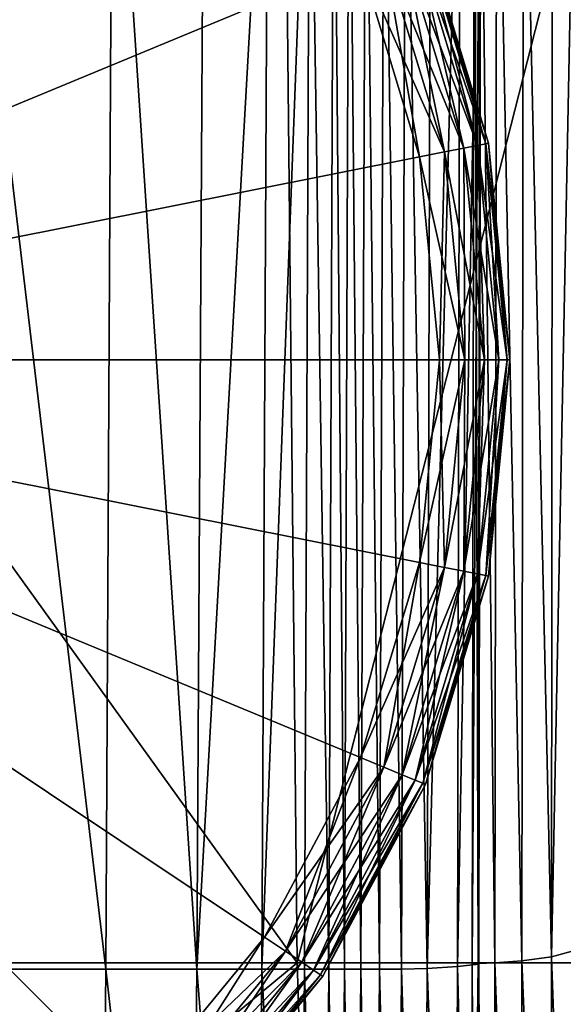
# Model space of a CAD drawing. Header units: millimetres. Extents: x 2387 to 13955, y -4964 to 364.
# Tile 566 of 1056: x 7052 to 7070, y -3384 to -3352. Entities that reach past the tile are written whole.
import ezdxf

# ---------------------------------------------------------------- set-up
doc = ezdxf.new("R2010")
doc.units = ezdxf.units.MM
doc.header["$MEASUREMENT"] = 0
doc.layers.add('Predefinito', color=7, linetype='Continuous', true_color=0x000000)

msp = doc.modelspace()

# ---------------------------------------------------------------- linework, layer by layer
at = {"layer": 'Predefinito'}
for points in [[(7056.028, -3339.252, 12), (7050.875, -3335.024, 12), (7031.983, -3363.297, 12)], [(7050.875, -3335.024), (7056.028, -3339.252), (7031.983, -3363.297)], [(7060.256, -3344.405, 12), (7056.028, -3339.252, 12), (7031.983, -3363.297, 12)], [(7056.028, -3339.252), (7060.256, -3344.405), (7031.983, -3363.297)], [(7031.578, -3341.664, 608.075), (7032.004, -3383.029, 608.076), (7061.327, -3383.029, 730.331)], [(7061.327, -3383.029, 730.331), (7060.898, -3341.664, 730.342), (7031.578, -3341.664, 608.075)], [(7055.072, -3383.239, 12.171), (7049.961, -3383.239, 12.171), (7050.131, -3341.664, 12.171)], [(7050.131, -3341.664, 12.171), (7055.291, -3341.664, 12.171), (7055.072, -3383.239, 12.171)], [(7058.05, -3383.239, 12.214), (7055.072, -3383.239, 12.171), (7055.291, -3341.664, 12.171)], [(7055.291, -3341.664, 12.171), (7058.283, -3341.664, 12.218), (7058.05, -3383.239, 12.214)], [(7060.38, -3341.664, 12.359), (7060.172, -3383.238, 12.343), (7058.05, -3383.239, 12.214)], [(7058.05, -3383.239, 12.214), (7058.283, -3341.664, 12.218), (7060.38, -3341.664, 12.359)], [(7060.172, -3383.238, 12.343), (7060.38, -3341.664, 12.359), (7061.74, -3341.664, 12.573)], [(7061.74, -3341.664, 12.573), (7061.566, -3383.237, 12.543), (7060.172, -3383.238, 12.343)], [(7071.882, -3341.664, 775.542), (7060.898, -3341.664, 730.342), (7061.327, -3383.029, 730.331)], [(7061.327, -3383.029, 730.331), (7072.272, -3383.029, 775.531), (7071.882, -3341.664, 775.542)], [(7062.365, -3383.235, 12.798), (7061.566, -3383.237, 12.543), (7061.74, -3341.664, 12.573)], [(7061.74, -3341.664, 12.573), (7062.525, -3341.664, 12.836), (7062.365, -3383.235, 12.798)], [(7062.877, -3383.234, 12.966), (7062.365, -3383.235, 12.798), (7062.525, -3341.664, 12.836)], [(7062.525, -3341.664, 12.836), (7063.035, -3341.664, 13.01), (7062.877, -3383.234, 12.966)], [(7063.413, -3383.234, 12.906), (7062.877, -3383.234, 12.966), (7063.035, -3341.664, 13.01)], [(7063.035, -3341.664, 13.01), (7063.572, -3341.664, 12.956), (7063.413, -3383.234, 12.906)], [(7064.019, -3383.235, 12.794), (7063.413, -3383.234, 12.906), (7063.572, -3341.664, 12.956)], [(7063.572, -3341.664, 12.956), (7064.173, -3341.664, 12.851), (7064.019, -3383.235, 12.794)], [(7064.739, -3383.235, 12.81), (7064.019, -3383.235, 12.794), (7064.173, -3341.664, 12.851)], [(7064.173, -3341.664, 12.851), (7064.875, -3341.664, 12.874), (7064.739, -3383.235, 12.81)], [(7065.586, -3383.212, 13.198), (7064.739, -3383.235, 12.81), (7064.875, -3341.664, 12.874)], [(7064.875, -3341.664, 12.874), (7065.698, -3341.664, 13.262), (7065.586, -3383.212, 13.198)], [(7066.662, -3341.664, 14.254), (7066.572, -3383.144, 14.203), (7065.586, -3383.212, 13.198)], [(7065.586, -3383.212, 13.198), (7065.698, -3341.664, 13.262), (7066.662, -3341.664, 14.254)], [(7066.572, -3383.144, 14.203), (7066.662, -3341.664, 14.254), (7067.343, -3341.663, 15.3)], [(7067.343, -3341.663, 15.3), (7067.269, -3383.076, 15.265), (7066.572, -3383.144, 14.203)], [(7067.248, -3383.051, 15.821), (7067.058, -3383.05, 15.972), (7067.127, -3341.663, 16.003)], [(7067.317, -3341.663, 15.851), (7067.127, -3341.663, 16.003), (7067.058, -3383.05, 15.972)], [(7067.058, -3383.05, 15.972), (7067.248, -3383.051, 15.821), (7067.317, -3341.663, 15.851)], [(7067.127, -3341.663, 16.003), (7067.317, -3341.663, 15.851), (7067.248, -3383.051, 15.821)], [(7067.797, -3383.031, 15.923), (7067.248, -3383.051, 15.821), (7067.317, -3341.663, 15.851)], [(7067.343, -3341.663, 15.3), (7067.317, -3341.663, 15.851), (7067.248, -3383.051, 15.821)], [(7067.248, -3383.051, 15.821), (7067.269, -3383.076, 15.265), (7067.343, -3341.663, 15.3)], [(7067.317, -3341.663, 15.851), (7067.861, -3341.663, 15.948), (7067.797, -3383.031, 15.923)], [(7068.684, -3382.965, 16.834), (7067.797, -3383.031, 15.923), (7067.861, -3341.663, 15.948)], [(7067.861, -3341.663, 15.948), (7068.732, -3341.664, 16.844), (7068.684, -3382.965, 16.834)], [(7069.653, -3382.833, 18.731), (7068.684, -3382.965, 16.834), (7068.732, -3341.664, 16.844)], [(7068.732, -3341.664, 16.844), (7069.682, -3341.664, 18.727), (7069.653, -3382.833, 18.731)], [(7070.46, -3341.664, 21.786), (7070.446, -3382.616, 21.793), (7069.653, -3382.833, 18.731)], [(7069.653, -3382.833, 18.731), (7069.682, -3341.664, 18.727), (7070.46, -3341.664, 21.786)], [(7063.399, -3350.284, 12), (7060.256, -3344.405, 12), (7031.983, -3363.297, 12)], [(7060.256, -3344.405), (7063.399, -3350.284), (7031.983, -3363.297)], [(7064.76, -3349.72, 0.32), (7065.186, -3349.544, 0.72), (7067.231, -3356.286, 0.72)], [(7065.186, -3349.544, 11.28), (7064.76, -3349.72, 11.68), (7066.779, -3356.375, 11.68)], [(7065.186, -3349.544, 0.72), (7065.441, -3349.438, 1.28), (7067.502, -3356.232, 1.28)], [(7065.441, -3349.438, 10.72), (7065.186, -3349.544, 11.28), (7067.231, -3356.286, 11.28)], [(7067.502, -3356.232, 1.28), (7067.231, -3356.286, 0.72), (7065.186, -3349.544, 0.72)], [(7066.779, -3356.375, 11.68), (7067.231, -3356.286, 11.28), (7065.186, -3349.544, 11.28)], [(7065.441, -3349.438, 1.28), (7065.526, -3349.403, 2), (7067.593, -3356.214, 2)], [(7065.526, -3349.403, 10), (7065.441, -3349.438, 10.72), (7067.502, -3356.232, 10.72)], [(7067.593, -3356.214, 2), (7067.502, -3356.232, 1.28), (7065.441, -3349.438, 1.28)], [(7067.231, -3356.286, 11.28), (7067.502, -3356.232, 10.72), (7065.441, -3349.438, 10.72)], [(7067.593, -3356.214, 2), (7065.526, -3349.403, 2), (7065.526, -3349.403, 6)], [(7065.526, -3349.403, 6), (7067.593, -3356.214, 6), (7067.593, -3356.214, 2)], [(7067.593, -3356.214, 6), (7065.526, -3349.403, 6), (7065.526, -3349.403, 10)], [(7065.526, -3349.403, 10), (7067.593, -3356.214, 10), (7067.593, -3356.214, 6)], [(7067.502, -3356.232, 10.72), (7067.593, -3356.214, 10), (7065.526, -3349.403, 10)], [(7063.399, -3350.284), (7064.165, -3349.967, 0.08), (7066.147, -3356.501, 0.08)], [(7064.165, -3349.967, 11.92), (7063.399, -3350.284, 12), (7065.334, -3356.663, 12)], [(7064.165, -3349.967, 0.08), (7064.76, -3349.72, 0.32), (7066.779, -3356.375, 0.32)], [(7064.76, -3349.72, 11.68), (7064.165, -3349.967, 11.92), (7066.147, -3356.501, 11.92)], [(7066.779, -3356.375, 0.32), (7066.147, -3356.501, 0.08), (7064.165, -3349.967, 0.08)], [(7065.334, -3356.663, 12), (7066.147, -3356.501, 11.92), (7064.165, -3349.967, 11.92)], [(7067.231, -3356.286, 0.72), (7066.779, -3356.375, 0.32), (7064.76, -3349.72, 0.32)], [(7066.147, -3356.501, 11.92), (7066.779, -3356.375, 11.68), (7064.76, -3349.72, 11.68)], [(7065.334, -3356.663, 12), (7063.399, -3350.284, 12), (7031.983, -3363.297, 12)], [(7063.399, -3350.284), (7065.334, -3356.663), (7031.983, -3363.297)], [(7066.147, -3356.501, 0.08), (7065.334, -3356.663), (7063.399, -3350.284)], [(7066.147, -3356.501, 0.08), (7066.779, -3356.375, 0.32), (7067.461, -3363.297, 0.32)], [(7066.779, -3356.375, 11.68), (7066.147, -3356.501, 11.92), (7066.816, -3363.297, 11.92)], [(7066.779, -3356.375, 0.32), (7067.231, -3356.286, 0.72), (7067.922, -3363.297, 0.72)], [(7067.231, -3356.286, 11.28), (7066.779, -3356.375, 11.68), (7067.461, -3363.297, 11.68)], [(7067.922, -3363.297, 0.72), (7067.461, -3363.297, 0.32), (7066.779, -3356.375, 0.32)], [(7066.816, -3363.297, 11.92), (7067.461, -3363.297, 11.68), (7066.779, -3356.375, 11.68)], [(7067.231, -3356.286, 0.72), (7067.502, -3356.232, 1.28), (7068.198, -3363.297, 1.28)], [(7067.502, -3356.232, 10.72), (7067.231, -3356.286, 11.28), (7067.922, -3363.297, 11.28)], [(7068.198, -3363.297, 1.28), (7067.922, -3363.297, 0.72), (7067.231, -3356.286, 0.72)], [(7067.461, -3363.297, 11.68), (7067.922, -3363.297, 11.28), (7067.231, -3356.286, 11.28)], [(7067.502, -3356.232, 1.28), (7067.593, -3356.214, 2), (7068.29, -3363.297, 2)], [(7067.593, -3356.214, 10), (7067.502, -3356.232, 10.72), (7068.198, -3363.297, 10.72)], [(7068.29, -3363.297, 2), (7068.198, -3363.297, 1.28), (7067.502, -3356.232, 1.28)], [(7067.922, -3363.297, 11.28), (7068.198, -3363.297, 10.72), (7067.502, -3356.232, 10.72)], [(7068.29, -3363.297, 2), (7067.593, -3356.214, 2), (7067.593, -3356.214, 6)], [(7067.593, -3356.214, 6), (7068.29, -3363.297, 6), (7068.29, -3363.297, 2)], [(7068.29, -3363.297, 6), (7067.593, -3356.214, 6), (7067.593, -3356.214, 10)], [(7067.593, -3356.214, 10), (7068.29, -3363.297, 10), (7068.29, -3363.297, 6)], [(7068.198, -3363.297, 10.72), (7068.29, -3363.297, 10), (7067.593, -3356.214, 10)], [(7065.987, -3363.297, 12), (7065.334, -3356.663, 12), (7031.983, -3363.297, 12)], [(7065.334, -3356.663), (7065.987, -3363.297), (7031.983, -3363.297)], [(7065.334, -3356.663), (7066.147, -3356.501, 0.08), (7066.816, -3363.297, 0.08)], [(7066.147, -3356.501, 11.92), (7065.334, -3356.663, 12), (7065.987, -3363.297, 12)], [(7066.816, -3363.297, 0.08), (7065.987, -3363.297), (7065.334, -3356.663)], [(7065.987, -3363.297, 12), (7066.816, -3363.297, 11.92), (7066.147, -3356.501, 11.92)], [(7067.461, -3363.297, 0.32), (7066.816, -3363.297, 0.08), (7066.147, -3356.501, 0.08)], [(7050.875, -3391.57, 12), (7056.028, -3387.341, 12), (7031.983, -3363.297, 12)], [(7056.028, -3387.341, 12), (7060.256, -3382.188, 12), (7031.983, -3363.297, 12)], [(7060.256, -3382.188, 12), (7063.399, -3376.309, 12), (7031.983, -3363.297, 12)], [(7063.399, -3376.309, 12), (7065.334, -3369.931, 12), (7031.983, -3363.297, 12)], [(7065.334, -3369.931, 12), (7065.987, -3363.297, 12), (7031.983, -3363.297, 12)], [(7056.028, -3387.341), (7050.875, -3391.57), (7031.983, -3363.297)], [(7060.256, -3382.188), (7056.028, -3387.341), (7031.983, -3363.297)], [(7063.399, -3376.309), (7060.256, -3382.188), (7031.983, -3363.297)], [(7065.334, -3369.931), (7063.399, -3376.309), (7031.983, -3363.297)], [(7065.987, -3363.297), (7065.334, -3369.931), (7031.983, -3363.297)], [(7066.147, -3370.092, 0.08), (7065.334, -3369.931), (7065.987, -3363.297)], [(7065.334, -3369.931, 12), (7066.147, -3370.092, 11.92), (7066.816, -3363.297, 11.92)], [(7066.816, -3363.297, 11.92), (7065.987, -3363.297, 12), (7065.334, -3369.931, 12)], [(7065.987, -3363.297), (7066.816, -3363.297, 0.08), (7066.147, -3370.092, 0.08)], [(7066.779, -3370.218, 0.32), (7066.147, -3370.092, 0.08), (7066.816, -3363.297, 0.08)], [(7066.147, -3370.092, 11.92), (7066.779, -3370.218, 11.68), (7067.461, -3363.297, 11.68)], [(7067.461, -3363.297, 11.68), (7066.816, -3363.297, 11.92), (7066.147, -3370.092, 11.92)], [(7067.231, -3370.308, 0.72), (7066.779, -3370.218, 0.32), (7067.461, -3363.297, 0.32)], [(7066.816, -3363.297, 0.08), (7067.461, -3363.297, 0.32), (7066.779, -3370.218, 0.32)], [(7066.779, -3370.218, 11.68), (7067.231, -3370.308, 11.28), (7067.922, -3363.297, 11.28)], [(7067.922, -3363.297, 11.28), (7067.461, -3363.297, 11.68), (7066.779, -3370.218, 11.68)], [(7067.502, -3370.362, 1.28), (7067.231, -3370.308, 0.72), (7067.922, -3363.297, 0.72)], [(7067.461, -3363.297, 0.32), (7067.922, -3363.297, 0.72), (7067.231, -3370.308, 0.72)], [(7067.231, -3370.308, 11.28), (7067.502, -3370.362, 10.72), (7068.198, -3363.297, 10.72)], [(7068.198, -3363.297, 10.72), (7067.922, -3363.297, 11.28), (7067.231, -3370.308, 11.28)], [(7067.593, -3370.38, 2), (7067.502, -3370.362, 1.28), (7068.198, -3363.297, 1.28)], [(7067.502, -3370.362, 10.72), (7067.593, -3370.38, 10), (7068.29, -3363.297, 10)], [(7068.29, -3363.297, 10), (7068.198, -3363.297, 10.72), (7067.502, -3370.362, 10.72)], [(7067.922, -3363.297, 0.72), (7068.198, -3363.297, 1.28), (7067.502, -3370.362, 1.28)], [(7067.593, -3370.38, 2), (7068.29, -3363.297, 2), (7068.29, -3363.297, 6)], [(7068.29, -3363.297, 6), (7067.593, -3370.38, 6), (7067.593, -3370.38, 2)], [(7067.593, -3370.38, 6), (7068.29, -3363.297, 6), (7068.29, -3363.297, 10)], [(7068.29, -3363.297, 10), (7067.593, -3370.38, 10), (7067.593, -3370.38, 6)], [(7068.198, -3363.297, 1.28), (7068.29, -3363.297, 2), (7067.593, -3370.38, 2)], [(7064.165, -3376.627, 0.08), (7063.399, -3376.309), (7065.334, -3369.931)], [(7066.147, -3370.092, 11.92), (7065.334, -3369.931, 12), (7063.399, -3376.309, 12)], [(7065.334, -3369.931), (7066.147, -3370.092, 0.08), (7064.165, -3376.627, 0.08)], [(7063.399, -3376.309, 12), (7064.165, -3376.627, 11.92), (7066.147, -3370.092, 11.92)], [(7064.76, -3376.873, 0.32), (7064.165, -3376.627, 0.08), (7066.147, -3370.092, 0.08)], [(7066.779, -3370.218, 11.68), (7066.147, -3370.092, 11.92), (7064.165, -3376.627, 11.92)], [(7064.165, -3376.627, 11.92), (7064.76, -3376.873, 11.68), (7066.779, -3370.218, 11.68)], [(7066.147, -3370.092, 0.08), (7066.779, -3370.218, 0.32), (7064.76, -3376.873, 0.32)], [(7065.186, -3377.05, 0.72), (7064.76, -3376.873, 0.32), (7066.779, -3370.218, 0.32)], [(7067.231, -3370.308, 11.28), (7066.779, -3370.218, 11.68), (7064.76, -3376.873, 11.68)], [(7064.76, -3376.873, 11.68), (7065.186, -3377.05, 11.28), (7067.231, -3370.308, 11.28)], [(7066.779, -3370.218, 0.32), (7067.231, -3370.308, 0.72), (7065.186, -3377.05, 0.72)], [(7065.441, -3377.155, 1.28), (7065.186, -3377.05, 0.72), (7067.231, -3370.308, 0.72)], [(7067.502, -3370.362, 10.72), (7067.231, -3370.308, 11.28), (7065.186, -3377.05, 11.28)], [(7067.231, -3370.308, 0.72), (7067.502, -3370.362, 1.28), (7065.441, -3377.155, 1.28)], [(7065.186, -3377.05, 11.28), (7065.441, -3377.155, 10.72), (7067.502, -3370.362, 10.72)], [(7065.526, -3377.191, 2), (7065.441, -3377.155, 1.28), (7067.502, -3370.362, 1.28)], [(7067.593, -3370.38, 10), (7067.502, -3370.362, 10.72), (7065.441, -3377.155, 10.72)], [(7065.441, -3377.155, 10.72), (7065.526, -3377.191, 10), (7067.593, -3370.38, 10)], [(7067.502, -3370.362, 1.28), (7067.593, -3370.38, 2), (7065.526, -3377.191, 2)], [(7065.526, -3377.191, 2), (7067.593, -3370.38, 2), (7067.593, -3370.38, 6)], [(7067.593, -3370.38, 6), (7065.526, -3377.191, 6), (7065.526, -3377.191, 2)], [(7065.526, -3377.191, 6), (7067.593, -3370.38, 6), (7067.593, -3370.38, 10)], [(7067.593, -3370.38, 10), (7065.526, -3377.191, 10), (7065.526, -3377.191, 6)], [(7060.946, -3382.649, 0.08), (7060.256, -3382.188), (7063.399, -3376.309)], [(7064.165, -3376.627, 11.92), (7063.399, -3376.309, 12), (7060.256, -3382.188, 12)], [(7063.399, -3376.309), (7064.165, -3376.627, 0.08), (7060.946, -3382.649, 0.08)], [(7060.256, -3382.188, 12), (7060.946, -3382.649, 11.92), (7064.165, -3376.627, 11.92)], [(7061.482, -3383.007, 0.32), (7060.946, -3382.649, 0.08), (7064.165, -3376.627, 0.08)], [(7064.76, -3376.873, 11.68), (7064.165, -3376.627, 11.92), (7060.946, -3382.649, 11.92)], [(7064.165, -3376.627, 0.08), (7064.76, -3376.873, 0.32), (7061.482, -3383.007, 0.32)], [(7060.946, -3382.649, 11.92), (7061.482, -3383.007, 11.68), (7064.76, -3376.873, 11.68)], [(7061.865, -3383.263, 0.72), (7061.482, -3383.007, 0.32), (7064.76, -3376.873, 0.32)], [(7065.186, -3377.05, 11.28), (7064.76, -3376.873, 11.68), (7061.482, -3383.007, 11.68)], [(7061.482, -3383.007, 11.68), (7061.865, -3383.263, 11.28), (7065.186, -3377.05, 11.28)], [(7064.76, -3376.873, 0.32), (7065.186, -3377.05, 0.72), (7061.865, -3383.263, 0.72)], [(7062.095, -3383.417, 1.28), (7061.865, -3383.263, 0.72), (7065.186, -3377.05, 0.72)], [(7065.441, -3377.155, 10.72), (7065.186, -3377.05, 11.28), (7061.865, -3383.263, 11.28)], [(7065.186, -3377.05, 0.72), (7065.441, -3377.155, 1.28), (7062.095, -3383.417, 1.28)], [(7061.865, -3383.263, 11.28), (7062.095, -3383.417, 10.72), (7065.441, -3377.155, 10.72)], [(7062.171, -3383.468, 2), (7062.095, -3383.417, 1.28), (7065.441, -3377.155, 1.28)], [(7065.526, -3377.191, 10), (7065.441, -3377.155, 10.72), (7062.095, -3383.417, 10.72)], [(7062.095, -3383.417, 10.72), (7062.171, -3383.468, 10), (7065.526, -3377.191, 10)], [(7065.441, -3377.155, 1.28), (7065.526, -3377.191, 2), (7062.171, -3383.468, 2)], [(7062.171, -3383.468, 2), (7065.526, -3377.191, 2), (7065.526, -3377.191, 6)], [(7065.526, -3377.191, 6), (7062.171, -3383.468, 6), (7062.171, -3383.468, 2)], [(7062.171, -3383.468, 6), (7065.526, -3377.191, 6), (7065.526, -3377.191, 10)], [(7065.526, -3377.191, 10), (7062.171, -3383.468, 10), (7062.171, -3383.468, 6)], [(7056.614, -3387.927, 0.08), (7056.028, -3387.341), (7060.256, -3382.188)], [(7060.946, -3382.649, 11.92), (7060.256, -3382.188, 12), (7056.028, -3387.341, 12)], [(7060.256, -3382.188), (7060.946, -3382.649, 0.08), (7056.614, -3387.927, 0.08)], [(7056.028, -3387.341, 12), (7056.614, -3387.927, 11.92), (7060.946, -3382.649, 11.92)], [(7057.07, -3388.383, 0.32), (7056.614, -3387.927, 0.08), (7060.946, -3382.649, 0.08)], [(7061.482, -3383.007, 11.68), (7060.946, -3382.649, 11.92), (7056.614, -3387.927, 11.92)], [(7060.946, -3382.649, 0.08), (7061.482, -3383.007, 0.32), (7057.07, -3388.383, 0.32)], [(7068.684, -3382.965, 16.834), (7069.653, -3382.833, 18.731), (7069.622, -3405.736, 18.736)], [(7070.432, -3404.869, 21.8), (7069.622, -3405.736, 18.736), (7069.653, -3382.833, 18.731)], [(7069.653, -3382.833, 18.731), (7070.446, -3382.616, 21.793), (7070.432, -3404.869, 21.8)], [(7061.327, -3383.029, 730.331), (7032.004, -3383.029, 608.076), (7032.955, -3406.52, 608.077)], [(7032.955, -3406.52, 608.077), (7062.077, -3406.52, 730.32), (7061.327, -3383.029, 730.331)], [(7056.614, -3387.927, 11.92), (7057.07, -3388.383, 11.68), (7061.482, -3383.007, 11.68)], [(7057.396, -3388.709, 0.72), (7057.07, -3388.383, 0.32), (7061.482, -3383.007, 0.32)], [(7061.865, -3383.263, 11.28), (7061.482, -3383.007, 11.68), (7057.07, -3388.383, 11.68)], [(7061.482, -3383.007, 0.32), (7061.865, -3383.263, 0.72), (7057.396, -3388.709, 0.72)], [(7072.272, -3383.029, 775.531), (7061.327, -3383.029, 730.331), (7062.077, -3406.52, 730.32)], [(7062.077, -3406.52, 730.32), (7072.828, -3406.52, 775.519), (7072.272, -3383.029, 775.531)], [(7065.586, -3383.212, 13.198), (7066.572, -3383.144, 14.203), (7066.477, -3406.982, 14.15)], [(7067.19, -3406.71, 15.227), (7066.477, -3406.982, 14.15), (7066.572, -3383.144, 14.203)], [(7066.572, -3383.144, 14.203), (7067.269, -3383.076, 15.265), (7067.19, -3406.71, 15.227)], [(7067.173, -3406.612, 15.786), (7066.982, -3406.606, 15.936), (7067.058, -3383.05, 15.972)], [(7067.248, -3383.051, 15.821), (7067.058, -3383.05, 15.972), (7066.982, -3406.606, 15.936)], [(7066.982, -3406.606, 15.936), (7067.173, -3406.612, 15.786), (7067.248, -3383.051, 15.821)], [(7067.058, -3383.05, 15.972), (7067.248, -3383.051, 15.821), (7067.173, -3406.612, 15.786)], [(7067.729, -3406.53, 15.895), (7067.173, -3406.612, 15.786), (7067.248, -3383.051, 15.821)], [(7067.269, -3383.076, 15.265), (7067.248, -3383.051, 15.821), (7067.173, -3406.612, 15.786)], [(7067.173, -3406.612, 15.786), (7067.19, -3406.71, 15.227), (7067.269, -3383.076, 15.265)], [(7067.248, -3383.051, 15.821), (7067.797, -3383.031, 15.923), (7067.729, -3406.53, 15.895)], [(7068.633, -3406.264, 16.823), (7067.729, -3406.53, 15.895), (7067.797, -3383.031, 15.923)], [(7067.797, -3383.031, 15.923), (7068.684, -3382.965, 16.834), (7068.633, -3406.264, 16.823)], [(7069.622, -3405.736, 18.736), (7068.633, -3406.264, 16.823), (7068.684, -3382.965, 16.834)], [(7054.838, -3407.361, 12.171), (7049.78, -3407.361, 12.171), (7049.961, -3383.239, 12.171)], [(7049.961, -3383.239, 12.171), (7055.072, -3383.239, 12.171), (7054.838, -3407.361, 12.171)], [(7057.802, -3407.36, 12.209), (7054.838, -3407.361, 12.171), (7055.072, -3383.239, 12.171)], [(7055.072, -3383.239, 12.171), (7058.05, -3383.239, 12.214), (7057.802, -3407.36, 12.209)], [(7057.07, -3388.383, 11.68), (7057.396, -3388.709, 11.28), (7061.865, -3383.263, 11.28)], [(7057.591, -3388.904, 1.28), (7057.396, -3388.709, 0.72), (7061.865, -3383.263, 0.72)], [(7062.095, -3383.417, 10.72), (7061.865, -3383.263, 11.28), (7057.396, -3388.709, 11.28)], [(7057.396, -3388.709, 11.28), (7057.591, -3388.904, 10.72), (7062.095, -3383.417, 10.72)], [(7061.865, -3383.263, 0.72), (7062.095, -3383.417, 1.28), (7057.591, -3388.904, 1.28)], [(7057.656, -3388.97, 2), (7057.591, -3388.904, 1.28), (7062.095, -3383.417, 1.28)], [(7062.171, -3383.468, 10), (7062.095, -3383.417, 10.72), (7057.591, -3388.904, 10.72)], [(7057.591, -3388.904, 10.72), (7057.656, -3388.97, 10), (7062.171, -3383.468, 10)], [(7062.095, -3383.417, 1.28), (7062.171, -3383.468, 2), (7057.656, -3388.97, 2)], [(7057.656, -3388.97, 2), (7062.171, -3383.468, 2), (7062.171, -3383.468, 6)], [(7062.171, -3383.468, 6), (7057.656, -3388.97, 6), (7057.656, -3388.97, 2)], [(7057.656, -3388.97, 6), (7062.171, -3383.468, 6), (7062.171, -3383.468, 10)], [(7062.171, -3383.468, 10), (7057.656, -3388.97, 10), (7057.656, -3388.97, 6)], [(7059.95, -3407.357, 12.326), (7057.802, -3407.36, 12.209), (7058.05, -3383.239, 12.214)], [(7058.05, -3383.239, 12.214), (7060.172, -3383.238, 12.343), (7059.95, -3407.357, 12.326)], [(7061.38, -3407.351, 12.512), (7059.95, -3407.357, 12.326), (7060.172, -3383.238, 12.343)], [(7060.172, -3383.238, 12.343), (7061.566, -3383.237, 12.543), (7061.38, -3407.351, 12.512)], [(7062.193, -3407.343, 12.757), (7061.38, -3407.351, 12.512), (7061.566, -3383.237, 12.543)], [(7061.566, -3383.237, 12.543), (7062.365, -3383.235, 12.798), (7062.193, -3407.343, 12.757)], [(7062.708, -3407.338, 12.919), (7062.193, -3407.343, 12.757), (7062.365, -3383.235, 12.798)], [(7062.365, -3383.235, 12.798), (7062.877, -3383.234, 12.966), (7062.708, -3407.338, 12.919)], [(7063.243, -3407.34, 12.852), (7062.708, -3407.338, 12.919), (7062.877, -3383.234, 12.966)], [(7062.877, -3383.234, 12.966), (7063.413, -3383.234, 12.906), (7063.243, -3407.34, 12.852)], [(7063.854, -3407.344, 12.733), (7063.243, -3407.34, 12.852), (7063.413, -3383.234, 12.906)], [(7063.413, -3383.234, 12.906), (7064.019, -3383.235, 12.794), (7063.854, -3407.344, 12.733)], [(7064.594, -3407.344, 12.742), (7063.854, -3407.344, 12.733), (7064.019, -3383.235, 12.794)], [(7064.019, -3383.235, 12.794), (7064.739, -3383.235, 12.81), (7064.594, -3407.344, 12.742)], [(7065.467, -3407.252, 13.13), (7064.594, -3407.344, 12.742), (7064.739, -3383.235, 12.81)], [(7064.739, -3383.235, 12.81), (7065.586, -3383.212, 13.198), (7065.467, -3407.252, 13.13)], [(7066.477, -3406.982, 14.15), (7065.467, -3407.252, 13.13), (7065.586, -3383.212, 13.198)]]:
    msp.add_3dface(points, dxfattribs=at)

doc.saveas('drawing.dxf')
